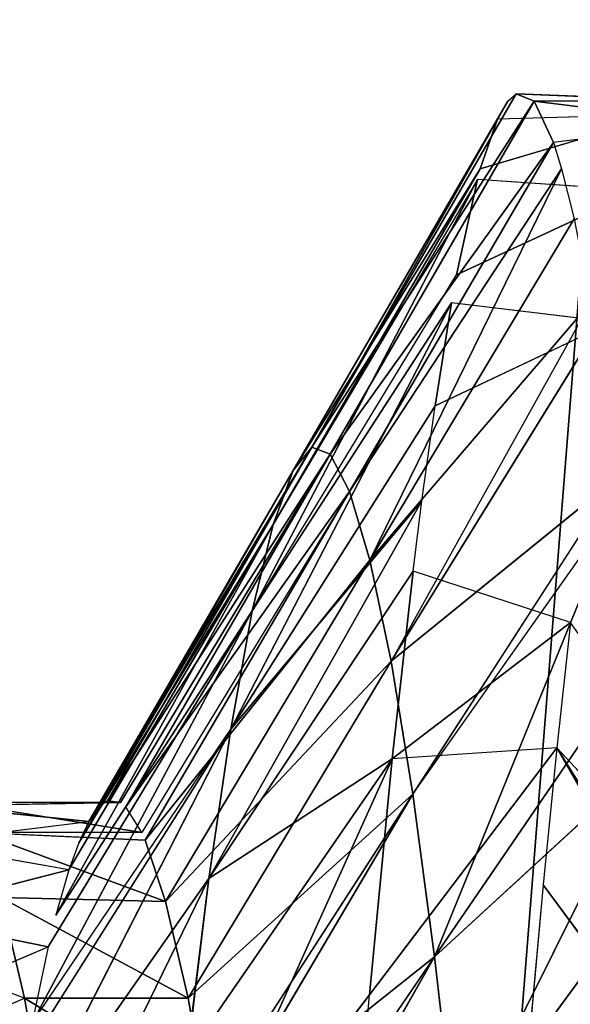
# Model space of a CAD drawing. Extents: x 143 to 263, y -61 to 82.
# Tile 668 of 717: x 249.725 to 250.019, y 73.694 to 74.222. Entities that reach past the tile are written whole.
import ezdxf

# ---------------------------------------------------------------- set-up
doc = ezdxf.new("R2010")
doc.units = 0
doc.header["$LTSCALE"] = 25.4
doc.layers.get('0').update_dxf_attribs({"color": 13, "linetype": 'CONTINUOUS'})

# ---------------------------------------------------------------- blocks, each defined once
blk = doc.blocks.new('ICE-BALL-8126_STL')
at = {"color": 41}
for p, q in [((8.64612, 46.37633, 94.13579), (8.40099, 46.14858, 93.81682)), ((8.64612, 46.37633, 94.13579), (8.40099, 46.14858, 93.81682)), ((8.74387, 46.36327, 93.98923), (8.40099, 46.14858, 93.81682)), ((8.74387, 46.36327, 93.98923), (8.40099, 46.14858, 93.81682)), ((8.7708, 46.36003, 93.95441), (8.40099, 46.14858, 93.81682)), ((8.7708, 46.36003, 93.95441), (8.40099, 46.14858, 93.81682)), ((8.47437, 46.14128, 93.71843), (8.7708, 46.36003, 93.95441)), ((8.47437, 46.14128, 93.71843), (8.7708, 46.36003, 93.95441)), ((8.06628, 46.23042, 95.18433), (8.05466, 46.13653, 95.0677)), ((8.06628, 46.23042, 95.18433), (8.07674, 46.14688, 95.25474)), ((8.05463, 46.224, 95.06721), (8.05063, 46.12681, 94.88319)), ((8.05463, 46.224, 95.06721), (8.05466, 46.13653, 95.0677)), ((8.06179, 46.20546, 94.71883), (8.0643, 46.11676, 94.69716)), ((8.06179, 46.20546, 94.71883), (8.09078, 46.10763, 94.53618)), ((8.46596, 46.20423, 96.13675), (8.615, 46.09485, 96.0198)), ((8.46596, 46.20423, 96.13675), (8.615, 46.09485, 96.0198)), ((8.4069, 46.19835, 96.05743), (8.615, 46.09485, 96.0198)), ((8.4069, 46.19835, 96.05743), (8.615, 46.09485, 96.0198)), ((8.4069, 46.19835, 96.05743), (8.51293, 46.08318, 95.87535)), ((8.4069, 46.19835, 96.05743), (8.51293, 46.08318, 95.87535)), ((8.10244, 46.19207, 94.48373), (8.09649, 46.10609, 94.50966)), ((8.10244, 46.19207, 94.48373), (8.14769, 46.09491, 94.32343)), ((8.51293, 46.08318, 95.87535), (8.35292, 46.19255, 95.97676)), ((8.51293, 46.08318, 95.87535), (8.35292, 46.19255, 95.97676)), ((8.35464, 46.0598, 95.55928), (8.25631, 46.18081, 95.80587)), ((8.35464, 46.0598, 95.55928), (8.25631, 46.18081, 95.80587)), ((8.42571, 46.07143, 95.72106), (8.25631, 46.18081, 95.80587)), ((8.42571, 46.07143, 95.72106), (8.26862, 46.18243, 95.83003)), ((8.51293, 46.08318, 95.87535), (8.26862, 46.18243, 95.83003)), ((8.51293, 46.08318, 95.87535), (8.26862, 46.18243, 95.83003)), ((8.17302, 46.17791, 94.25127), (8.16259, 46.09221, 94.2799)), ((8.17302, 46.17791, 94.25127), (8.21788, 46.08337, 94.14137)), ((8.17759, 46.16917, 95.62668), (8.35464, 46.0598, 95.55928)), ((8.16259, 46.16661, 95.58593), (8.35464, 46.0598, 95.55928)), ((8.16259, 46.16661, 95.58593), (8.3005, 46.04844, 95.39255)), ((8.16259, 46.16661, 95.58593), (8.3005, 46.04844, 95.39255)), ((8.09079, 46.15118, 95.32965), (8.11763, 46.15781, 95.442)), ((8.3005, 46.04844, 95.39255), (8.11763, 46.15781, 95.442)), ((8.3005, 46.04844, 95.39255), (8.11763, 46.15781, 95.442)), ((8.33377, 46.15593, 93.91991), (8.30642, 46.07166, 93.96633)), ((8.33377, 46.15593, 93.91991), (8.40691, 46.06046, 93.80838)), ((8.33377, 46.15593, 93.91991), (8.40099, 46.14858, 93.81682)), ((8.07674, 46.14688, 95.25474), (8.09079, 46.15118, 95.32965)), ((8.26359, 46.03751, 95.22347), (8.09079, 46.15118, 95.32965)), ((8.26359, 46.03751, 95.22347), (8.09079, 46.15118, 95.32965)), ((8.3005, 46.04844, 95.39255), (8.09079, 46.15118, 95.32965)), ((8.3005, 46.04844, 95.39255), (8.09079, 46.15118, 95.32965)), ((8.40099, 46.14858, 93.81682), (8.40691, 46.06046, 93.80838)), ((8.40099, 46.14858, 93.81682), (8.53329, 46.04837, 93.6479)), ((8.40099, 46.14858, 93.81682), (8.47437, 46.14128, 93.71843)), ((8.05466, 46.13653, 95.0677), (8.07674, 46.14688, 95.25474)), ((8.05466, 46.13653, 95.0677), (8.07674, 46.14688, 95.25474)), ((8.24365, 46.02716, 95.05461), (8.07674, 46.14688, 95.25474)), ((8.24365, 46.02716, 95.05461), (8.07674, 46.14688, 95.25474)), ((8.26359, 46.03751, 95.22347), (8.07674, 46.14688, 95.25474)), ((8.26359, 46.03751, 95.22347), (8.07674, 46.14688, 95.25474)), ((8.47437, 46.14128, 93.71843), (8.55342, 46.13409, 93.62528)), ((8.05063, 46.12681, 94.88319), (8.05466, 46.13653, 95.0677)), ((8.05063, 46.12681, 94.88319), (8.05466, 46.13653, 95.0677)), ((8.24002, 46.01744, 94.88802), (8.05466, 46.13653, 95.0677)), ((8.24002, 46.01744, 94.88802), (8.05466, 46.13653, 95.0677)), ((8.24365, 46.02716, 95.05461), (8.05466, 46.13653, 95.0677)), ((8.24365, 46.02716, 95.05461), (8.05466, 46.13653, 95.0677)), ((8.05063, 46.12681, 94.88319), (8.24002, 46.01744, 94.88802)), ((8.05455, 46.12238, 94.79984), (8.05063, 46.12681, 94.88319)), ((8.05063, 46.12681, 94.88319), (8.24002, 46.01744, 94.88802)), ((8.05455, 46.12238, 94.79984), (8.24002, 46.01744, 94.88802)), ((8.05455, 46.12238, 94.79984), (8.24002, 46.01744, 94.88802)), ((8.05455, 46.12238, 94.79984), (8.25236, 46.00739, 94.72006)), ((8.0643, 46.11676, 94.69716), (8.05455, 46.12238, 94.79984)), ((8.05455, 46.12238, 94.79984), (8.25236, 46.00739, 94.72006)), ((8.09078, 46.10763, 94.53618), (8.0643, 46.11676, 94.69716)), ((8.0643, 46.11676, 94.69716), (8.25236, 46.00739, 94.72006)), ((8.0643, 46.11676, 94.69716), (8.25236, 46.00739, 94.72006)), ((8.09078, 46.10763, 94.53618), (8.0643, 46.11676, 94.69716)), ((8.09078, 46.10763, 94.53618), (8.25236, 46.00739, 94.72006)), ((8.09078, 46.10763, 94.53618), (8.25236, 46.00739, 94.72006)), ((8.09078, 46.10763, 94.53618), (8.28141, 45.99671, 94.55077)), ((8.14769, 46.09491, 94.32343), (8.09649, 46.10609, 94.50966)), ((8.09649, 46.10609, 94.50966), (8.28141, 45.99671, 94.55077)), ((8.09649, 46.10609, 94.50966), (8.32765, 45.98553, 94.38264)), ((8.14769, 46.09491, 94.32343), (8.09649, 46.10609, 94.50966)), ((8.09649, 46.10609, 94.50966), (8.32765, 45.98553, 94.38264)), ((8.32765, 45.98553, 94.38264), (8.14769, 46.09491, 94.32343)), ((8.51293, 46.08318, 95.87535), (8.615, 46.09485, 96.0198)), ((8.51293, 46.08318, 95.87535), (8.615, 46.09485, 96.0198)), ((8.21788, 46.08337, 94.14137), (8.16259, 46.09221, 94.2799)), ((8.21788, 46.08337, 94.14137), (8.16259, 46.09221, 94.2799)), ((8.39101, 45.974, 94.21827), (8.16259, 46.09221, 94.2799)), ((8.39101, 45.974, 94.21827), (8.16259, 46.09221, 94.2799)), ((8.32765, 45.98553, 94.38264), (8.16259, 46.09221, 94.2799)), ((8.21788, 46.08337, 94.14137), (8.39101, 45.974, 94.21827)), ((8.26863, 46.07638, 94.03577), (8.21788, 46.08337, 94.14137)), ((8.21788, 46.08337, 94.14137), (8.39101, 45.974, 94.21827)), ((8.51293, 46.08318, 95.87535), (8.42571, 46.07143, 95.72106)), ((8.51293, 46.08318, 95.87535), (8.42571, 46.07143, 95.72106)), ((8.67295, 45.9738, 95.77394), (8.51293, 46.08318, 95.87535)), ((8.51293, 46.08318, 95.87535), (8.60776, 45.96412, 95.66096)), ((8.51293, 46.08318, 95.87535), (8.60776, 45.96412, 95.66096)), ((8.51293, 46.08318, 95.87535), (8.69812, 45.97721, 95.81241)), ((8.26863, 46.07638, 94.03577), (8.39101, 45.974, 94.21827)), ((8.26863, 46.07638, 94.03577), (8.39101, 45.974, 94.21827)), ((8.26863, 46.07638, 94.03577), (8.47095, 45.96228, 94.06023)), ((8.30642, 46.07166, 93.96633), (8.26863, 46.07638, 94.03577)), ((8.26863, 46.07638, 94.03577), (8.47095, 45.96228, 94.06023)), ((8.40691, 46.06046, 93.80838), (8.30642, 46.07166, 93.96633)), ((8.40691, 46.06046, 93.80838), (8.30642, 46.07166, 93.96633)), ((8.47095, 45.96228, 94.06023), (8.30642, 46.07166, 93.96633)), ((8.47095, 45.96228, 94.06023), (8.30642, 46.07166, 93.96633)), ((8.42571, 46.07143, 95.72106), (8.35464, 46.0598, 95.55928)), ((8.42571, 46.07143, 95.72106), (8.35464, 46.0598, 95.55928)), ((8.42571, 46.07143, 95.72106), (8.60776, 45.96412, 95.66096)), ((8.53509, 45.95112, 95.50074), (8.42571, 46.07143, 95.72106)), ((8.53509, 45.95112, 95.50074), (8.42571, 46.07143, 95.72106)), ((8.59511, 45.96206, 95.63625), (8.42571, 46.07143, 95.72106)), ((8.3005, 46.04844, 95.39255), (8.35464, 46.0598, 95.55928)), ((8.3005, 46.04844, 95.39255), (8.35464, 46.0598, 95.55928)), ((8.35464, 46.0598, 95.55928), (8.48337, 45.93906, 95.34309)), ((8.53509, 45.95112, 95.50074), (8.35464, 46.0598, 95.55928)), ((8.53509, 45.95112, 95.50074), (8.35464, 46.0598, 95.55928)), ((8.35464, 46.0598, 95.55928), (8.48337, 45.93906, 95.34309)), ((8.53329, 46.04837, 93.6479), (8.40691, 46.06046, 93.80838)), ((8.53329, 46.04837, 93.6479), (8.40691, 46.06046, 93.80838)), ((8.67578, 45.939, 93.77274), (8.40691, 46.06046, 93.80838)), ((8.67578, 45.939, 93.77274), (8.40691, 46.06046, 93.80838)), ((8.56639, 45.95055, 93.91099), (8.40691, 46.06046, 93.80838)), ((8.56639, 45.95055, 93.91099), (8.40691, 46.06046, 93.80838)), ((8.47095, 45.96228, 94.06023), (8.40691, 46.06046, 93.80838)), ((8.47095, 45.96228, 94.06023), (8.40691, 46.06046, 93.80838)), ((8.3005, 46.04844, 95.39255), (8.26359, 46.03751, 95.22347)), ((8.3005, 46.04844, 95.39255), (8.26359, 46.03751, 95.22347)), ((8.48337, 45.93906, 95.34309), (8.3005, 46.04844, 95.39255)), ((8.3005, 46.04844, 95.39255), (8.45043, 45.92813, 95.19221)), ((8.3005, 46.04844, 95.39255), (8.45043, 45.92813, 95.19221)), ((8.48337, 45.93906, 95.34309), (8.3005, 46.04844, 95.39255)), ((8.53329, 46.04837, 93.6479), (8.67578, 45.939, 93.77274)), ((8.57487, 46.04474, 93.60194), (8.53329, 46.04837, 93.6479)), ((8.53329, 46.04837, 93.6479), (8.67578, 45.939, 93.77274)), ((8.26359, 46.03751, 95.22347), (8.24365, 46.02716, 95.05461)), ((8.26359, 46.03751, 95.22347), (8.24365, 46.02716, 95.05461)), ((8.43264, 45.91778, 95.04152), (8.26359, 46.03751, 95.22347)), ((8.26359, 46.03751, 95.22347), (8.45043, 45.92813, 95.19221)), ((8.26359, 46.03751, 95.22347), (8.44635, 45.92633, 95.16652)), ((8.43264, 45.91778, 95.04152), (8.26359, 46.03751, 95.22347)), ((8.24365, 46.02716, 95.05461), (8.24002, 46.01744, 94.88802)), ((8.24365, 46.02716, 95.05461), (8.24002, 46.01744, 94.88802)), ((8.24365, 46.02716, 95.05461), (8.43264, 45.91778, 95.04152)), ((8.4294, 45.90806, 94.89285), (8.24365, 46.02716, 95.05461)), ((8.4294, 45.90806, 94.89285), (8.24365, 46.02716, 95.05461)), ((8.43027, 45.91495, 94.99888), (8.24365, 46.02716, 95.05461)), ((8.24002, 46.01744, 94.88802), (8.44041, 45.89801, 94.74297)), ((8.43206, 45.90412, 94.83312), (8.24002, 46.01744, 94.88802)), ((8.43206, 45.90412, 94.83312), (8.24002, 46.01744, 94.88802)), ((8.4294, 45.90806, 94.89285), (8.24002, 46.01744, 94.88802)), ((8.4294, 45.90806, 94.89285), (8.24002, 46.01744, 94.88802)), ((8.25236, 46.00739, 94.72006), (8.24002, 46.01744, 94.88802)), ((8.25236, 46.00739, 94.72006), (8.24002, 46.01744, 94.88802)), ((8.24002, 46.01744, 94.88802), (8.44041, 45.89801, 94.74297)), ((8.25236, 46.00739, 94.72006), (8.28141, 45.99671, 94.55077)), ((8.45188, 45.89258, 94.6651), (8.25236, 46.00739, 94.72006)), ((8.25236, 46.00739, 94.72006), (8.44041, 45.89801, 94.74297)), ((8.25236, 46.00739, 94.72006), (8.44041, 45.89801, 94.74297)), ((8.45188, 45.89258, 94.6651), (8.25236, 46.00739, 94.72006)), ((8.25236, 46.00739, 94.72006), (8.28141, 45.99671, 94.55077)), ((8.28141, 45.99671, 94.55077), (8.45188, 45.89258, 94.6651)), ((8.28141, 45.99671, 94.55077), (8.32765, 45.98553, 94.38264)), ((8.49057, 45.88033, 94.497), (8.28141, 45.99671, 94.55077)), ((8.49057, 45.88033, 94.497), (8.28141, 45.99671, 94.55077)), ((8.46634, 45.88734, 94.5919), (8.28141, 45.99671, 94.55077)), ((8.46634, 45.88734, 94.5919), (8.28141, 45.99671, 94.55077)), ((8.28141, 45.99671, 94.55077), (8.45188, 45.89258, 94.6651)), ((8.28141, 45.99671, 94.55077), (8.32765, 45.98553, 94.38264)), ((8.32765, 45.98553, 94.38264), (8.49057, 45.88033, 94.497)), ((8.32765, 45.98553, 94.38264), (8.39101, 45.974, 94.21827)), ((8.54834, 45.86758, 94.332), (8.32765, 45.98553, 94.38264)), ((8.54834, 45.86758, 94.332), (8.32765, 45.98553, 94.38264)), ((8.5076, 45.87616, 94.44186), (8.32765, 45.98553, 94.38264)), ((8.32765, 45.98553, 94.38264), (8.39101, 45.974, 94.21827)), ((8.39101, 45.974, 94.21827), (8.62471, 45.85454, 94.17332)), ((8.56414, 45.86462, 94.29517), (8.39101, 45.974, 94.21827)), ((8.54834, 45.86758, 94.332), (8.39101, 45.974, 94.21827)), ((8.47095, 45.96228, 94.06023), (8.39101, 45.974, 94.21827)), ((8.47095, 45.96228, 94.06023), (8.39101, 45.974, 94.21827)), ((8.39101, 45.974, 94.21827), (8.62471, 45.85454, 94.17332)), ((8.62471, 45.85454, 94.17332), (8.47095, 45.96228, 94.06023)), ((8.47095, 45.96228, 94.06023), (8.71847, 45.84146, 94.02402)), ((8.47095, 45.96228, 94.06023), (8.71847, 45.84146, 94.02402)), ((8.47095, 45.96228, 94.06023), (8.56639, 45.95055, 93.91099)), ((8.62471, 45.85454, 94.17332), (8.47095, 45.96228, 94.06023)), ((8.47095, 45.96228, 94.06023), (8.56639, 45.95055, 93.91099)), ((8.59511, 45.96206, 95.63625), (8.53509, 45.95112, 95.50074)), ((8.53509, 45.86362, 95.50074), (8.59511, 45.96206, 95.63625)), ((8.53509, 45.86362, 95.50074), (8.59511, 45.96206, 95.63625)), ((8.59511, 45.96206, 95.63625), (8.53509, 45.95112, 95.50074)), ((8.53509, 45.95112, 95.50074), (8.48117, 45.85095, 95.33485)), ((8.53509, 45.95112, 95.50074), (8.48117, 45.85095, 95.33485)), ((8.53509, 45.95112, 95.50074), (8.48337, 45.93906, 95.34309)), ((8.53509, 45.95112, 95.50074), (8.48337, 45.93906, 95.34309)), ((8.53509, 45.95112, 95.50074), (8.53509, 45.86362, 95.50074)), ((8.53509, 45.95112, 95.50074), (8.53509, 45.86362, 95.50074)), ((8.48337, 45.93906, 95.34309), (8.44635, 45.83883, 95.16652)), ((8.48337, 45.93906, 95.34309), (8.44635, 45.83883, 95.16652)), ((8.48337, 45.93906, 95.34309), (8.45043, 45.92813, 95.19221)), ((8.48337, 45.93906, 95.34309), (8.45043, 45.92813, 95.19221)), ((8.48337, 45.93906, 95.34309), (8.48117, 45.85095, 95.33485)), ((8.48337, 45.93906, 95.34309), (8.48117, 45.85095, 95.33485)), ((8.44635, 45.92633, 95.16652), (8.43027, 45.82745, 94.99888)), ((8.44635, 45.92633, 95.16652), (8.43264, 45.91778, 95.04152)), ((8.45043, 45.92813, 95.19221), (8.44635, 45.83883, 95.16652)), ((8.44635, 45.92633, 95.16652), (8.44635, 45.83883, 95.16652)), ((8.43027, 45.91495, 94.99888), (8.4294, 45.90806, 94.89285)), ((8.43027, 45.91495, 94.99888), (8.43206, 45.81662, 94.83312)), ((8.43027, 45.91495, 94.99888), (8.43027, 45.82745, 94.99888)), ((8.4294, 45.90806, 94.89285), (8.43206, 45.90412, 94.83312)), ((8.43206, 45.90412, 94.83312), (8.44041, 45.89801, 94.74297)), ((8.43206, 45.81662, 94.83312), (8.44041, 45.89801, 94.74297)), ((8.45188, 45.80508, 94.6651), (8.44041, 45.89801, 94.74297)), ((8.44041, 45.89801, 94.74297), (8.45188, 45.89258, 94.6651)), ((8.45188, 45.89258, 94.6651), (8.46634, 45.88734, 94.5919)), ((8.46634, 45.88734, 94.5919), (8.45188, 45.80508, 94.6651)), ((8.46634, 45.88734, 94.5919), (8.49057, 45.79284, 94.497)), ((8.46634, 45.88734, 94.5919), (8.49057, 45.88033, 94.497)), ((8.49057, 45.79284, 94.497), (8.5076, 45.87616, 94.44186)), ((8.54834, 45.78008, 94.332), (8.5076, 45.87616, 94.44186)), ((8.5076, 45.87616, 94.44186), (8.54834, 45.86758, 94.332)), ((8.60776, 45.87662, 95.66096), (8.53509, 45.86362, 95.50074)), ((8.60776, 45.87662, 95.66096), (8.53509, 45.86362, 95.50074)), ((8.48117, 45.85095, 95.33485), (8.53509, 45.86362, 95.50074)), ((8.48117, 45.85095, 95.33485), (8.53509, 45.86362, 95.50074)), ((8.53509, 45.86362, 95.50074), (8.49964, 45.76826, 95.39907)), ((8.56979, 45.78271, 95.58322), (8.53509, 45.86362, 95.50074))]:
    blk.add_line(p, q, dxfattribs=at)
mesh = blk.add_polyface(dxfattribs=at)
corners = [(0, 44.9885, 114.9556), (23, 46.80443, 110.13866), (0, 46.80443, 110.13866), (23, 44.9885, 114.9556)]
mesh.append_faces([[corners[k] for k in face] for face in [(0, 1, 2), (1, 0, 3)]], dxfattribs={"vtx0": -1, "color": 41})
mesh = blk.add_polyface(dxfattribs=at)
corners = [(0, 46.80443, 79.72717), (23, 44.9885, 74.91022), (0, 44.9885, 74.91022), (23, 46.80443, 79.72717)]
mesh.append_faces([[corners[k] for k in face] for face in [(0, 1, 2), (1, 0, 3)]], dxfattribs={"vtx0": -1, "color": 41})
mesh = blk.add_polyface(dxfattribs=at)
corners = [(8.64612, 46.37633, 94.13579), (8.33377, 46.15593, 93.91991), (8.40099, 46.14858, 93.81682)]
mesh.append_faces([[corners[k] for k in face] for face in [(0, 1, 2)]], dxfattribs={"color": 41})
mesh = blk.add_polyface(dxfattribs=at)
corners = [(8.64612, 46.37633, 94.13579), (8.40099, 46.14858, 93.81682), (8.74387, 46.36327, 93.98923)]
mesh.append_faces([[corners[k] for k in face] for face in [(0, 1, 2)]], dxfattribs={"color": 41})
mesh = blk.add_polyface(dxfattribs=at)
corners = [(8.74387, 46.36327, 93.98923), (8.40099, 46.14858, 93.81682), (8.7708, 46.36003, 93.95441)]
mesh.append_faces([[corners[k] for k in face] for face in [(0, 1, 2)]], dxfattribs={"color": 41})
mesh = blk.add_polyface(dxfattribs=at)
corners = [(8.7708, 46.36003, 93.95441), (8.40099, 46.14858, 93.81682), (8.47437, 46.14128, 93.71843)]
mesh.append_faces([[corners[k] for k in face] for face in [(0, 1, 2)]], dxfattribs={"color": 41})
mesh = blk.add_polyface(dxfattribs=at)
corners = [(8.7708, 46.36003, 93.95441), (8.47437, 46.14128, 93.71843), (8.55342, 46.13409, 93.62528)]
mesh.append_faces([[corners[k] for k in face] for face in [(0, 1, 2)]], dxfattribs={"color": 41})
mesh = blk.add_polyface(dxfattribs=at)
corners = [(21.2, 46.31937, 84.91157), (0, 45.01358, 80.03829), (21.2, 45.01358, 80.03829), (0, 46.31937, 84.91157)]
mesh.append_faces([[corners[k] for k in face] for face in [(0, 1, 2), (1, 0, 3)]], dxfattribs={"vtx0": -1, "color": 41})
mesh = blk.add_polyface(dxfattribs=at)
corners = [(21.2, 45.01358, 109.82753), (0, 46.31937, 104.95425), (21.2, 46.31937, 104.95425), (0, 45.01358, 109.82753)]
mesh.append_faces([[corners[k] for k in face] for face in [(0, 1, 2), (1, 0, 3)]], dxfattribs={"vtx0": -1, "color": 41})
mesh = blk.add_polyface(dxfattribs=at)
corners = [(8.06628, 46.23042, 95.18433), (8.07674, 46.14688, 95.25474), (8.05466, 46.13653, 95.0677)]
mesh.append_faces([[corners[k] for k in face] for face in [(0, 1, 2)]], dxfattribs={"color": 41})
mesh = blk.add_polyface(dxfattribs=at)
corners = [(8.05463, 46.224, 95.06721), (8.05466, 46.13653, 95.0677), (8.05063, 46.12681, 94.88319)]
mesh.append_faces([[corners[k] for k in face] for face in [(0, 1, 2)]], dxfattribs={"color": 41})
mesh = blk.add_polyface(dxfattribs=at)
corners = [(8.57487, 46.21407, 96.26389), (8.615, 46.09485, 96.0198), (8.46596, 46.20423, 96.13675)]
mesh.append_faces([[corners[k] for k in face] for face in [(0, 1, 2)]], dxfattribs={"color": 41})
mesh = blk.add_polyface(dxfattribs=at)
corners = [(8.06179, 46.20546, 94.71883), (8.0643, 46.11676, 94.69716), (8.09078, 46.10763, 94.53618)]
mesh.append_faces([[corners[k] for k in face] for face in [(0, 1, 2)]], dxfattribs={"color": 41})
mesh = blk.add_polyface(dxfattribs=at)
corners = [(8.46596, 46.20423, 96.13675), (8.615, 46.09485, 96.0198), (8.4069, 46.19835, 96.05743)]
mesh.append_faces([[corners[k] for k in face] for face in [(0, 1, 2)]], dxfattribs={"color": 41})
mesh = blk.add_polyface(dxfattribs=at)
corners = [(8.4069, 46.19835, 96.05743), (8.51293, 46.08318, 95.87535), (8.35292, 46.19255, 95.97676)]
mesh.append_faces([[corners[k] for k in face] for face in [(0, 1, 2)]], dxfattribs={"color": 41})
mesh = blk.add_polyface(dxfattribs=at)
corners = [(8.4069, 46.19835, 96.05743), (8.615, 46.09485, 96.0198), (8.51293, 46.08318, 95.87535)]
mesh.append_faces([[corners[k] for k in face] for face in [(0, 1, 2)]], dxfattribs={"color": 41})
mesh = blk.add_polyface(dxfattribs=at)
corners = [(8.10244, 46.19207, 94.48373), (8.09649, 46.10609, 94.50966), (8.14769, 46.09491, 94.32343)]
mesh.append_faces([[corners[k] for k in face] for face in [(0, 1, 2)]], dxfattribs={"color": 41})
mesh = blk.add_polyface(dxfattribs=at)
corners = [(8.35292, 46.19255, 95.97676), (8.51293, 46.08318, 95.87535), (8.26862, 46.18243, 95.83003)]
mesh.append_faces([[corners[k] for k in face] for face in [(0, 1, 2)]], dxfattribs={"color": 41})
mesh = blk.add_polyface(dxfattribs=at)
corners = [(8.25631, 46.18081, 95.80587), (8.35464, 46.0598, 95.55928), (8.17759, 46.16917, 95.62668)]
mesh.append_faces([[corners[k] for k in face] for face in [(0, 1, 2)]], dxfattribs={"color": 41})
mesh = blk.add_polyface(dxfattribs=at)
corners = [(8.25631, 46.18081, 95.80587), (8.42571, 46.07143, 95.72106), (8.35464, 46.0598, 95.55928)]
mesh.append_faces([[corners[k] for k in face] for face in [(0, 1, 2)]], dxfattribs={"color": 41})
mesh = blk.add_polyface(dxfattribs=at)
corners = [(8.51293, 46.08318, 95.87535), (8.42571, 46.07143, 95.72106), (8.26862, 46.18243, 95.83003)]
mesh.append_faces([[corners[k] for k in face] for face in [(0, 1, 2)]], dxfattribs={"color": 41})
mesh = blk.add_polyface(dxfattribs=at)
corners = [(8.17302, 46.17791, 94.25127), (8.16259, 46.09221, 94.2799), (8.21788, 46.08337, 94.14137)]
mesh.append_faces([[corners[k] for k in face] for face in [(0, 1, 2)]], dxfattribs={"color": 41})
mesh = blk.add_polyface(dxfattribs=at)
corners = [(8.16259, 46.16661, 95.58593), (8.3005, 46.04844, 95.39255), (8.11763, 46.15781, 95.442)]
mesh.append_faces([[corners[k] for k in face] for face in [(0, 1, 2)]], dxfattribs={"color": 41})
mesh = blk.add_polyface(dxfattribs=at)
corners = [(8.16259, 46.16661, 95.58593), (8.35464, 46.0598, 95.55928), (8.3005, 46.04844, 95.39255)]
mesh.append_faces([[corners[k] for k in face] for face in [(0, 1, 2)]], dxfattribs={"color": 41})
mesh = blk.add_polyface(dxfattribs=at)
corners = [(8.11763, 46.15781, 95.442), (8.3005, 46.04844, 95.39255), (8.09079, 46.15118, 95.32965)]
mesh.append_faces([[corners[k] for k in face] for face in [(0, 1, 2)]], dxfattribs={"color": 41})
mesh = blk.add_polyface(dxfattribs=at)
corners = [(8.33377, 46.15593, 93.91991), (8.30642, 46.07166, 93.96633), (8.40691, 46.06046, 93.80838)]
mesh.append_faces([[corners[k] for k in face] for face in [(0, 1, 2)]], dxfattribs={"color": 41})
mesh = blk.add_polyface(dxfattribs=at)
corners = [(8.09079, 46.15118, 95.32965), (8.26359, 46.03751, 95.22347), (8.07674, 46.14688, 95.25474)]
mesh.append_faces([[corners[k] for k in face] for face in [(0, 1, 2)]], dxfattribs={"color": 41})
mesh = blk.add_polyface(dxfattribs=at)
corners = [(8.3005, 46.04844, 95.39255), (8.26359, 46.03751, 95.22347), (8.09079, 46.15118, 95.32965)]
mesh.append_faces([[corners[k] for k in face] for face in [(0, 1, 2)]], dxfattribs={"color": 41})
mesh = blk.add_polyface(dxfattribs=at)
corners = [(8.40099, 46.14858, 93.81682), (8.40691, 46.06046, 93.80838), (8.53329, 46.04837, 93.6479)]
mesh.append_faces([[corners[k] for k in face] for face in [(0, 1, 2)]], dxfattribs={"color": 41})
mesh = blk.add_polyface(dxfattribs=at)
corners = [(8.07674, 46.14688, 95.25474), (8.24365, 46.02716, 95.05461), (8.05466, 46.13653, 95.0677)]
mesh.append_faces([[corners[k] for k in face] for face in [(0, 1, 2)]], dxfattribs={"color": 41})
mesh = blk.add_polyface(dxfattribs=at)
corners = [(8.07674, 46.14688, 95.25474), (8.26359, 46.03751, 95.22347), (8.24365, 46.02716, 95.05461)]
mesh.append_faces([[corners[k] for k in face] for face in [(0, 1, 2)]], dxfattribs={"color": 41})
mesh = blk.add_polyface(dxfattribs=at)
corners = [(8.05466, 46.13653, 95.0677), (8.24002, 46.01744, 94.88802), (8.05063, 46.12681, 94.88319)]
mesh.append_faces([[corners[k] for k in face] for face in [(0, 1, 2)]], dxfattribs={"color": 41})
mesh = blk.add_polyface(dxfattribs=at)
corners = [(8.05466, 46.13653, 95.0677), (8.24365, 46.02716, 95.05461), (8.24002, 46.01744, 94.88802)]
mesh.append_faces([[corners[k] for k in face] for face in [(0, 1, 2)]], dxfattribs={"color": 41})
mesh = blk.add_polyface(dxfattribs=at)
corners = [(8.24002, 46.01744, 94.88802), (8.05455, 46.12238, 94.79984), (8.05063, 46.12681, 94.88319)]
mesh.append_faces([[corners[k] for k in face] for face in [(0, 1, 2)]], dxfattribs={"color": 41})
mesh = blk.add_polyface(dxfattribs=at)
corners = [(8.24002, 46.01744, 94.88802), (8.25236, 46.00739, 94.72006), (8.05455, 46.12238, 94.79984)]
mesh.append_faces([[corners[k] for k in face] for face in [(0, 1, 2)]], dxfattribs={"color": 41})
mesh = blk.add_polyface(dxfattribs=at)
corners = [(8.05455, 46.12238, 94.79984), (8.25236, 46.00739, 94.72006), (8.0643, 46.11676, 94.69716)]
mesh.append_faces([[corners[k] for k in face] for face in [(0, 1, 2)]], dxfattribs={"color": 41})
mesh = blk.add_polyface(dxfattribs=at)
corners = [(8.25236, 46.00739, 94.72006), (8.09078, 46.10763, 94.53618), (8.0643, 46.11676, 94.69716)]
mesh.append_faces([[corners[k] for k in face] for face in [(0, 1, 2)]], dxfattribs={"color": 41})
mesh = blk.add_polyface(dxfattribs=at)
corners = [(8.25236, 46.00739, 94.72006), (8.28141, 45.99671, 94.55077), (8.09078, 46.10763, 94.53618)]
mesh.append_faces([[corners[k] for k in face] for face in [(0, 1, 2)]], dxfattribs={"color": 41})
mesh = blk.add_polyface(dxfattribs=at)
corners = [(8.28141, 45.99671, 94.55077), (8.32765, 45.98553, 94.38264), (8.09649, 46.10609, 94.50966)]
mesh.append_faces([[corners[k] for k in face] for face in [(0, 1, 2)]], dxfattribs={"color": 41})
mesh = blk.add_polyface(dxfattribs=at)
corners = [(8.09649, 46.10609, 94.50966), (8.32765, 45.98553, 94.38264), (8.14769, 46.09491, 94.32343)]
mesh.append_faces([[corners[k] for k in face] for face in [(0, 1, 2)]], dxfattribs={"color": 41})
mesh = blk.add_polyface(dxfattribs=at)
corners = [(8.615, 46.09485, 96.0198), (8.69812, 45.97721, 95.81241), (8.51293, 46.08318, 95.87535)]
mesh.append_faces([[corners[k] for k in face] for face in [(0, 1, 2)]], dxfattribs={"color": 41})
mesh = blk.add_polyface(dxfattribs=at)
corners = [(8.16259, 46.09221, 94.2799), (8.39101, 45.974, 94.21827), (8.21788, 46.08337, 94.14137)]
mesh.append_faces([[corners[k] for k in face] for face in [(0, 1, 2)]], dxfattribs={"color": 41})
mesh = blk.add_polyface(dxfattribs=at)
corners = [(8.32765, 45.98553, 94.38264), (8.39101, 45.974, 94.21827), (8.16259, 46.09221, 94.2799)]
mesh.append_faces([[corners[k] for k in face] for face in [(0, 1, 2)]], dxfattribs={"color": 41})
mesh = blk.add_polyface(dxfattribs=at)
corners = [(8.39101, 45.974, 94.21827), (8.26863, 46.07638, 94.03577), (8.21788, 46.08337, 94.14137)]
mesh.append_faces([[corners[k] for k in face] for face in [(0, 1, 2)]], dxfattribs={"color": 41})
mesh = blk.add_polyface(dxfattribs=at)
corners = [(8.51293, 46.08318, 95.87535), (8.60776, 45.96412, 95.66096), (8.42571, 46.07143, 95.72106)]
mesh.append_faces([[corners[k] for k in face] for face in [(0, 1, 2)]], dxfattribs={"color": 41})
mesh = blk.add_polyface(dxfattribs=at)
corners = [(8.51293, 46.08318, 95.87535), (8.67295, 45.9738, 95.77394), (8.60776, 45.96412, 95.66096)]
mesh.append_faces([[corners[k] for k in face] for face in [(0, 1, 2)]], dxfattribs={"color": 41})
mesh = blk.add_polyface(dxfattribs=at)
corners = [(8.39101, 45.974, 94.21827), (8.47095, 45.96228, 94.06023), (8.26863, 46.07638, 94.03577)]
mesh.append_faces([[corners[k] for k in face] for face in [(0, 1, 2)]], dxfattribs={"color": 41})
mesh = blk.add_polyface(dxfattribs=at)
corners = [(8.47095, 45.96228, 94.06023), (8.30642, 46.07166, 93.96633), (8.26863, 46.07638, 94.03577)]
mesh.append_faces([[corners[k] for k in face] for face in [(0, 1, 2)]], dxfattribs={"color": 41})
mesh = blk.add_polyface(dxfattribs=at)
corners = [(8.47095, 45.96228, 94.06023), (8.40691, 46.06046, 93.80838), (8.30642, 46.07166, 93.96633)]
mesh.append_faces([[corners[k] for k in face] for face in [(0, 1, 2)]], dxfattribs={"color": 41})
mesh = blk.add_polyface(dxfattribs=at)
corners = [(8.42571, 46.07143, 95.72106), (8.53509, 45.95112, 95.50074), (8.35464, 46.0598, 95.55928)]
mesh.append_faces([[corners[k] for k in face] for face in [(0, 1, 2)]], dxfattribs={"color": 41})
mesh = blk.add_polyface(dxfattribs=at)
corners = [(8.42571, 46.07143, 95.72106), (8.59511, 45.96206, 95.63625), (8.53509, 45.95112, 95.50074)]
mesh.append_faces([[corners[k] for k in face] for face in [(0, 1, 2)]], dxfattribs={"color": 41})
mesh = blk.add_polyface(dxfattribs=at)
corners = [(8.35464, 46.0598, 95.55928), (8.48337, 45.93906, 95.34309), (8.3005, 46.04844, 95.39255)]
mesh.append_faces([[corners[k] for k in face] for face in [(0, 1, 2)]], dxfattribs={"color": 41})
mesh = blk.add_polyface(dxfattribs=at)
corners = [(8.35464, 46.0598, 95.55928), (8.53509, 45.95112, 95.50074), (8.48337, 45.93906, 95.34309)]
mesh.append_faces([[corners[k] for k in face] for face in [(0, 1, 2)]], dxfattribs={"color": 41})
mesh = blk.add_polyface(dxfattribs=at)
corners = [(8.40691, 46.06046, 93.80838), (8.67578, 45.939, 93.77274), (8.53329, 46.04837, 93.6479)]
mesh.append_faces([[corners[k] for k in face] for face in [(0, 1, 2)]], dxfattribs={"color": 41})
mesh = blk.add_polyface(dxfattribs=at)
corners = [(8.56639, 45.95055, 93.91099), (8.67578, 45.939, 93.77274), (8.40691, 46.06046, 93.80838)]
mesh.append_faces([[corners[k] for k in face] for face in [(0, 1, 2)]], dxfattribs={"color": 41})
mesh = blk.add_polyface(dxfattribs=at)
corners = [(8.47095, 45.96228, 94.06023), (8.56639, 45.95055, 93.91099), (8.40691, 46.06046, 93.80838)]
mesh.append_faces([[corners[k] for k in face] for face in [(0, 1, 2)]], dxfattribs={"color": 41})
mesh = blk.add_polyface(dxfattribs=at)
corners = [(8.3005, 46.04844, 95.39255), (8.45043, 45.92813, 95.19221), (8.26359, 46.03751, 95.22347)]
mesh.append_faces([[corners[k] for k in face] for face in [(0, 1, 2)]], dxfattribs={"color": 41})
mesh = blk.add_polyface(dxfattribs=at)
corners = [(8.3005, 46.04844, 95.39255), (8.48337, 45.93906, 95.34309), (8.45043, 45.92813, 95.19221)]
mesh.append_faces([[corners[k] for k in face] for face in [(0, 1, 2)]], dxfattribs={"color": 41})
mesh = blk.add_polyface(dxfattribs=at)
corners = [(8.67578, 45.939, 93.77274), (8.57487, 46.04474, 93.60194), (8.53329, 46.04837, 93.6479)]
mesh.append_faces([[corners[k] for k in face] for face in [(0, 1, 2)]], dxfattribs={"color": 41})
mesh = blk.add_polyface(dxfattribs=at)
corners = [(8.26359, 46.03751, 95.22347), (8.43264, 45.91778, 95.04152), (8.24365, 46.02716, 95.05461)]
mesh.append_faces([[corners[k] for k in face] for face in [(0, 1, 2)]], dxfattribs={"color": 41})
mesh = blk.add_polyface(dxfattribs=at)
corners = [(8.26359, 46.03751, 95.22347), (8.44635, 45.92633, 95.16652), (8.43264, 45.91778, 95.04152)]
mesh.append_faces([[corners[k] for k in face] for face in [(0, 1, 2)]], dxfattribs={"color": 41})
mesh = blk.add_polyface(dxfattribs=at)
corners = [(8.24365, 46.02716, 95.05461), (8.4294, 45.90806, 94.89285), (8.24002, 46.01744, 94.88802)]
mesh.append_faces([[corners[k] for k in face] for face in [(0, 1, 2)]], dxfattribs={"color": 41})
mesh = blk.add_polyface(dxfattribs=at)
corners = [(8.24365, 46.02716, 95.05461), (8.43027, 45.91495, 94.99888), (8.4294, 45.90806, 94.89285)]
mesh.append_faces([[corners[k] for k in face] for face in [(0, 1, 2)]], dxfattribs={"color": 41})
mesh = blk.add_polyface(dxfattribs=at)
corners = [(8.24002, 46.01744, 94.88802), (8.43206, 45.90412, 94.83312), (8.44041, 45.89801, 94.74297)]
mesh.append_faces([[corners[k] for k in face] for face in [(0, 1, 2)]], dxfattribs={"color": 41})
mesh = blk.add_polyface(dxfattribs=at)
corners = [(8.4294, 45.90806, 94.89285), (8.43206, 45.90412, 94.83312), (8.24002, 46.01744, 94.88802)]
mesh.append_faces([[corners[k] for k in face] for face in [(0, 1, 2)]], dxfattribs={"color": 41})
mesh = blk.add_polyface(dxfattribs=at)
corners = [(8.24002, 46.01744, 94.88802), (8.44041, 45.89801, 94.74297), (8.25236, 46.00739, 94.72006)]
mesh.append_faces([[corners[k] for k in face] for face in [(0, 1, 2)]], dxfattribs={"color": 41})
mesh = blk.add_polyface(dxfattribs=at)
corners = [(8.25236, 46.00739, 94.72006), (8.45188, 45.89258, 94.6651), (8.28141, 45.99671, 94.55077)]
mesh.append_faces([[corners[k] for k in face] for face in [(0, 1, 2)]], dxfattribs={"color": 41})
mesh = blk.add_polyface(dxfattribs=at)
corners = [(8.44041, 45.89801, 94.74297), (8.45188, 45.89258, 94.6651), (8.25236, 46.00739, 94.72006)]
mesh.append_faces([[corners[k] for k in face] for face in [(0, 1, 2)]], dxfattribs={"color": 41})
mesh = blk.add_polyface(dxfattribs=at)
corners = [(8.28141, 45.99671, 94.55077), (8.49057, 45.88033, 94.497), (8.32765, 45.98553, 94.38264)]
mesh.append_faces([[corners[k] for k in face] for face in [(0, 1, 2)]], dxfattribs={"color": 41})
mesh = blk.add_polyface(dxfattribs=at)
corners = [(8.46634, 45.88734, 94.5919), (8.49057, 45.88033, 94.497), (8.28141, 45.99671, 94.55077)]
mesh.append_faces([[corners[k] for k in face] for face in [(0, 1, 2)]], dxfattribs={"color": 41})
mesh = blk.add_polyface(dxfattribs=at)
corners = [(8.45188, 45.89258, 94.6651), (8.46634, 45.88734, 94.5919), (8.28141, 45.99671, 94.55077)]
mesh.append_faces([[corners[k] for k in face] for face in [(0, 1, 2)]], dxfattribs={"color": 41})
mesh = blk.add_polyface(dxfattribs=at)
corners = [(8.32765, 45.98553, 94.38264), (8.54834, 45.86758, 94.332), (8.39101, 45.974, 94.21827)]
mesh.append_faces([[corners[k] for k in face] for face in [(0, 1, 2)]], dxfattribs={"color": 41})
mesh = blk.add_polyface(dxfattribs=at)
corners = [(8.5076, 45.87616, 94.44186), (8.54834, 45.86758, 94.332), (8.32765, 45.98553, 94.38264)]
mesh.append_faces([[corners[k] for k in face] for face in [(0, 1, 2)]], dxfattribs={"color": 41})
mesh = blk.add_polyface(dxfattribs=at)
corners = [(8.56414, 45.86462, 94.29517), (8.62471, 45.85454, 94.17332), (8.39101, 45.974, 94.21827)]
mesh.append_faces([[corners[k] for k in face] for face in [(0, 1, 2)]], dxfattribs={"color": 41})
mesh = blk.add_polyface(dxfattribs=at)
corners = [(8.39101, 45.974, 94.21827), (8.62471, 45.85454, 94.17332), (8.47095, 45.96228, 94.06023)]
mesh.append_faces([[corners[k] for k in face] for face in [(0, 1, 2)]], dxfattribs={"color": 41})
mesh = blk.add_polyface(dxfattribs=at)
corners = [(8.62471, 45.85454, 94.17332), (8.71847, 45.84146, 94.02402), (8.47095, 45.96228, 94.06023)]
mesh.append_faces([[corners[k] for k in face] for face in [(0, 1, 2)]], dxfattribs={"color": 41})
mesh = blk.add_polyface(dxfattribs=at)
corners = [(8.47095, 45.96228, 94.06023), (8.71847, 45.84146, 94.02402), (8.56639, 45.95055, 93.91099)]
mesh.append_faces([[corners[k] for k in face] for face in [(0, 1, 2)]], dxfattribs={"color": 41})
mesh = blk.add_polyface(dxfattribs=at)
corners = [(8.59511, 45.96206, 95.63625), (8.53509, 45.86362, 95.50074), (8.53509, 45.95112, 95.50074)]
mesh.append_faces([[corners[k] for k in face] for face in [(0, 1, 2)]], dxfattribs={"color": 41})
mesh = blk.add_polyface(dxfattribs=at)
corners = [(8.59511, 45.96206, 95.63625), (8.60776, 45.87662, 95.66096), (8.53509, 45.86362, 95.50074)]
mesh.append_faces([[corners[k] for k in face] for face in [(0, 1, 2)]], dxfattribs={"color": 41})
mesh = blk.add_polyface(dxfattribs=at)
corners = [(8.53509, 45.95112, 95.50074), (8.53509, 45.86362, 95.50074), (8.48117, 45.85095, 95.33485)]
mesh.append_faces([[corners[k] for k in face] for face in [(0, 1, 2)]], dxfattribs={"color": 41})
mesh = blk.add_polyface(dxfattribs=at)
corners = [(8.53509, 45.95112, 95.50074), (8.48117, 45.85095, 95.33485), (8.48337, 45.93906, 95.34309)]
mesh.append_faces([[corners[k] for k in face] for face in [(0, 1, 2)]], dxfattribs={"color": 41})
mesh = blk.add_polyface(dxfattribs=at)
corners = [(8.48337, 45.93906, 95.34309), (8.48117, 45.85095, 95.33485), (8.44635, 45.83883, 95.16652)]
mesh.append_faces([[corners[k] for k in face] for face in [(0, 1, 2)]], dxfattribs={"color": 41})
mesh = blk.add_polyface(dxfattribs=at)
corners = [(8.48337, 45.93906, 95.34309), (8.44635, 45.83883, 95.16652), (8.45043, 45.92813, 95.19221)]
mesh.append_faces([[corners[k] for k in face] for face in [(0, 1, 2)]], dxfattribs={"color": 41})
mesh = blk.add_polyface(dxfattribs=at)
corners = [(8.43027, 45.82745, 94.99888), (8.44635, 45.83883, 95.16652), (8.43027, 45.73995, 94.99888), (8.44635, 45.92633, 95.16652)]
mesh.append_faces([[corners[k] for k in face] for face in [(0, 1, 2), (1, 0, 3)]], dxfattribs={"vtx0": -1, "color": 41})
mesh = blk.add_polyface(dxfattribs=at)
corners = [(8.43206, 45.81662, 94.83312), (8.43027, 45.82745, 94.99888), (8.43206, 45.72912, 94.83312), (8.43027, 45.91495, 94.99888)]
mesh.append_faces([[corners[k] for k in face] for face in [(0, 1, 2), (1, 0, 3)]], dxfattribs={"vtx0": -1, "color": 41})
mesh = blk.add_polyface(dxfattribs=at)
corners = [(8.44041, 45.89801, 94.74297), (8.43206, 45.81662, 94.83312), (8.45188, 45.80508, 94.6651)]
mesh.append_faces([[corners[k] for k in face] for face in [(0, 1, 2)]], dxfattribs={"color": 41})
mesh = blk.add_polyface(dxfattribs=at)
corners = [(8.46634, 45.88734, 94.5919), (8.45188, 45.80508, 94.6651), (8.49057, 45.79284, 94.497)]
mesh.append_faces([[corners[k] for k in face] for face in [(0, 1, 2)]], dxfattribs={"color": 41})
mesh = blk.add_polyface(dxfattribs=at)
corners = [(8.5076, 45.87616, 94.44186), (8.49057, 45.79284, 94.497), (8.54834, 45.78008, 94.332)]
mesh.append_faces([[corners[k] for k in face] for face in [(0, 1, 2)]], dxfattribs={"color": 41})
mesh = blk.add_polyface(dxfattribs=at)
corners = [(8.60776, 45.87662, 95.66096), (8.56979, 45.78271, 95.58322), (8.53509, 45.86362, 95.50074)]
mesh.append_faces([[corners[k] for k in face] for face in [(0, 1, 2)]], dxfattribs={"color": 41})
mesh = blk.add_polyface(dxfattribs=at)
corners = [(8.53509, 45.86362, 95.50074), (8.49964, 45.76826, 95.39907), (8.48117, 45.85095, 95.33485)]
mesh.append_faces([[corners[k] for k in face] for face in [(0, 1, 2)]], dxfattribs={"color": 41})

msp = doc.modelspace()

# ---------------------------------------------------------------- block references
at = {"color": 0, "rotation": 270}
msp.add_blockref('ICE-BALL-8126_STL', (203.86356, 82.23263), dxfattribs=at)

doc.saveas('drawing.dxf')
